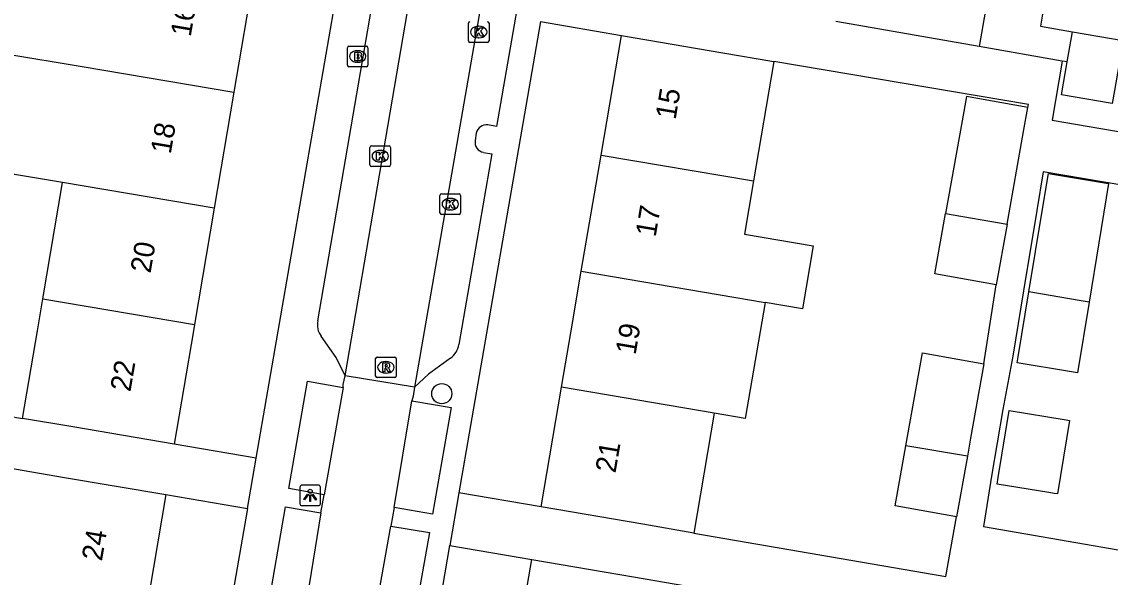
# Model space of a CAD drawing. Extents: x 159822 to 160765, y 380693 to 381634.
# Drawn here: x 160052.1 to 160104.9, y 380988 to 381015 of the extents above; entities that cross this region are included whole.
import ezdxf

# ---------------------------------------------------------------- set-up
doc = ezdxf.new("R2010")
doc.units = 0
for name, color, linetype in [('IMGEO_Boom', 7, 'Continuous'), ('IMGEO_Brandkraan', 7, 'Continuous'), ('IMGEO_Kolk', 7, 'Continuous'), ('IMGEO_Lichtpunt', 7, 'Continuous'), ('IMGEO_Pand', 7, 'Continuous'), ('IMGEO_Pand_nummerreeks', 7, 'Continuous'), ('IMGEO_Rijbaan_lokaal_open', 7, 'Continuous'), ('IMGEO_Rioolput', 7, 'Continuous'), ('IMGEO_Voetpad_open', 7, 'Continuous')]:
    doc.layers.add(name, color=color, linetype=linetype)

msp = doc.modelspace()

# ---------------------------------------------------------------- linework, layer by layer
at = {"layer": 'IMGEO_Boom'}
msp.add_circle((160072.461, 380996.955), 0.489, dxfattribs=at)
at = {"layer": 'IMGEO_Brandkraan'}
for p, q in [((160067.877, 381012.909), (160067.877, 381013.761)), ((160067.952, 381013.835), (160068.804, 381013.835)), ((160068.365, 381013.615), (160068.39, 381013.615)), ((160068.878, 381013.761), (160068.878, 381012.909)), ((160068.388, 381013.055), (160068.363, 381013.055)), ((160068.804, 381012.835), (160067.952, 381012.835))]:
    msp.add_line(p, q, dxfattribs=at)
for points in [[(160067.877, 381012.909), (160067.877, 381013.761)], [(160067.952, 381013.835), (160068.804, 381013.835)], [(160068.225, 381013.535), (160068.225, 381013.135), (160068.438, 381013.135)], [(160068.456, 381013.535), (160068.225, 381013.535)], [(160068.878, 381013.761), (160068.878, 381012.909)], [(160068.404, 381013.454), (160068.35, 381013.454), (160068.35, 381013.378)], [(160068.35, 381013.378), (160068.403, 381013.378)], [(160068.412, 381013.302), (160068.35, 381013.302), (160068.35, 381013.221)], [(160068.35, 381013.221), (160068.412, 381013.221)], [(160068.804, 381012.835), (160067.952, 381012.835)]]:
    msp.add_lwpolyline(points, dxfattribs=at)
for centre, radius, start, end in [((160067.954, 381013.759), 0.0765, 91.552, 178.448), ((160067.954, 381013.759), 0.0765, 91.552, 178.448), ((160068.46, 381013.39), 0.145, 59.4692, 91.5367), ((160068.485, 381013.437), 0.0922, 285.5137, 58.1501), ((160068.802, 381013.759), 0.0765, 1.552, 88.448), ((160068.802, 381013.759), 0.0765, 1.552, 88.448), ((160068.405, 381013.416), 0.0379, 267.8285, 90.9355), ((160068.413, 381013.261), 0.0404, 269.8759, 90.5077), ((160068.444, 381013.386), 0.251, 268.6676, 293.5347), ((160068.49, 381013.245), 0.105, 301.3115, 78.989), ((160067.954, 381012.911), 0.0765, 181.552, 268.448), ((160067.954, 381012.911), 0.0765, 181.552, 268.448), ((160068.802, 381012.911), 0.0765, 271.552, 358.448), ((160068.802, 381012.911), 0.0765, 271.552, 358.448)]:
    msp.add_arc(centre, radius, start, end, dxfattribs=at)
for centre, major_axis, ratio, start_param, end_param in [((160068.364, 381013.335), (-0.387, 0.002), 0.722429, 4.712389, 7.853982), ((160068.389, 381013.335), (-0.39, 0.002), 0.717154, 1.570796, 4.712389)]:
    msp.add_ellipse(centre, major_axis=major_axis, ratio=ratio, start_param=start_param, end_param=end_param, dxfattribs=at)
at = {"layer": 'IMGEO_Kolk'}
for p, q in [((160073.754, 381014.095), (160073.754, 381014.947)), ((160074.242, 381014.801), (160074.267, 381014.801)), ((160074.755, 381014.947), (160074.755, 381014.095)), ((160074.681, 381014.021), (160073.829, 381014.021)), ((160074.265, 381014.241), (160074.24, 381014.241)), ((160068.975, 381008.066), (160068.975, 381008.918)), ((160069.05, 381008.992), (160069.902, 381008.992)), ((160069.463, 381008.772), (160069.488, 381008.772)), ((160069.976, 381008.918), (160069.976, 381008.066)), ((160069.486, 381008.212), (160069.461, 381008.212)), ((160069.902, 381007.992), (160069.05, 381007.992)), ((160072.448, 381006.662), (160073.3, 381006.662)), ((160072.373, 381005.736), (160072.373, 381006.588)), ((160072.861, 381006.442), (160072.886, 381006.442)), ((160073.374, 381006.588), (160073.374, 381005.736)), ((160073.3, 381005.662), (160072.448, 381005.662)), ((160072.884, 381005.882), (160072.859, 381005.882))]:
    msp.add_line(p, q, dxfattribs=at)
for points in [[(160073.754, 381014.095), (160073.754, 381014.947)], [(160074.075, 381014.721), (160074.198, 381014.721), (160074.198, 381014.57), (160074.328, 381014.721), (160074.492, 381014.721), (160074.346, 381014.57), (160074.499, 381014.321), (160074.347, 381014.321), (160074.262, 381014.485), (160074.198, 381014.418), (160074.198, 381014.321), (160074.075, 381014.321), (160074.075, 381014.721)], [(160074.755, 381014.947), (160074.755, 381014.095)], [(160074.681, 381014.021), (160073.829, 381014.021)], [(160068.975, 381008.066), (160068.975, 381008.918)], [(160069.05, 381008.992), (160069.902, 381008.992)], [(160069.976, 381008.918), (160069.976, 381008.066)], [(160069.296, 381008.692), (160069.419, 381008.692), (160069.419, 381008.541), (160069.549, 381008.692), (160069.713, 381008.692), (160069.567, 381008.541), (160069.72, 381008.292), (160069.568, 381008.292), (160069.483, 381008.456), (160069.419, 381008.389), (160069.419, 381008.292), (160069.296, 381008.292), (160069.296, 381008.692)], [(160069.902, 381007.992), (160069.05, 381007.992)], [(160072.448, 381006.662), (160073.3, 381006.662)], [(160072.373, 381005.736), (160072.373, 381006.588)], [(160072.694, 381006.362), (160072.817, 381006.362), (160072.817, 381006.211), (160072.947, 381006.362), (160073.111, 381006.362), (160072.965, 381006.211), (160073.118, 381005.962), (160072.966, 381005.962), (160072.881, 381006.126), (160072.817, 381006.059), (160072.817, 381005.962), (160072.694, 381005.962), (160072.694, 381006.362)], [(160073.374, 381006.588), (160073.374, 381005.736)], [(160073.3, 381005.662), (160072.448, 381005.662)]]:
    msp.add_lwpolyline(points, dxfattribs=at)
for centre, start, end in [((160073.831, 381014.945), 91.552, 178.448), ((160073.831, 381014.945), 91.552, 178.448), ((160074.679, 381014.945), 1.552, 88.448), ((160074.679, 381014.945), 1.552, 88.448), ((160073.831, 381014.097), 181.552, 268.448), ((160073.831, 381014.097), 181.552, 268.448), ((160074.679, 381014.097), 271.552, 358.448), ((160074.679, 381014.097), 271.552, 358.448), ((160069.052, 381008.916), 91.552, 178.448), ((160069.052, 381008.916), 91.552, 178.448), ((160069.9, 381008.916), 1.552, 88.448), ((160069.9, 381008.916), 1.552, 88.448), ((160069.052, 381008.068), 181.552, 268.448), ((160069.052, 381008.068), 181.552, 268.448), ((160069.9, 381008.068), 271.552, 358.448), ((160069.9, 381008.068), 271.552, 358.448), ((160072.45, 381006.586), 91.552, 178.448), ((160072.45, 381006.586), 91.552, 178.448), ((160073.298, 381006.586), 1.552, 88.448), ((160073.298, 381006.586), 1.552, 88.448), ((160072.45, 381005.738), 181.552, 268.448), ((160072.45, 381005.738), 181.552, 268.448), ((160073.298, 381005.738), 271.552, 358.448), ((160073.298, 381005.738), 271.552, 358.448)]:
    msp.add_arc(centre, 0.0765, start, end, dxfattribs=at)
for centre, major_axis, ratio, start_param, end_param in [((160074.241, 381014.521), (-0.387, 0.002), 0.722429, 4.712389, 7.853982), ((160074.266, 381014.521), (-0.39, 0.002), 0.717154, 1.570796, 4.712389), ((160069.462, 381008.492), (-0.387, 0.002), 0.722429, 4.712389, 7.853982), ((160069.487, 381008.492), (-0.39, 0.002), 0.717154, 1.570796, 4.712389), ((160072.86, 381006.162), (-0.387, 0.002), 0.722429, 4.712389, 7.853982), ((160072.885, 381006.162), (-0.39, 0.002), 0.717154, 1.570796, 4.712389)]:
    msp.add_ellipse(centre, major_axis=major_axis, ratio=ratio, start_param=start_param, end_param=end_param, dxfattribs=at)
at = {"layer": 'IMGEO_Lichtpunt'}
for p, q in [((160065.573, 380992.416), (160065.573, 380991.609)), ((160065.573, 380992.416), (160065.573, 380991.609)), ((160066.475, 380992.511), (160065.667, 380992.511)), ((160066.475, 380992.511), (160065.667, 380992.511)), ((160066.569, 380991.609), (160066.569, 380992.416)), ((160066.569, 380991.609), (160066.569, 380992.416)), ((160065.667, 380991.515), (160066.475, 380991.515)), ((160065.667, 380991.515), (160066.475, 380991.515))]:
    msp.add_line(p, q, dxfattribs=at)
for points in [[(160065.947, 380992.08), (160065.986, 380992.052), (160065.798, 380991.79), (160065.76, 380991.817), (160065.947, 380992.08)], [(160066.049, 380992.032), (160066.096, 380992.032), (160066.096, 380991.71), (160066.049, 380991.71), (160066.049, 380992.032)], [(160066.159, 380992.052), (160066.197, 380992.079), (160066.384, 380991.817), (160066.345, 380991.789), (160066.159, 380992.052)]]:
    msp.add_lwpolyline(points, dxfattribs=at)
msp.add_circle((160066.072, 380992.214), 0.0994, dxfattribs=at)
for centre, start, end in [((160065.667, 380992.416), 90, 180), ((160065.667, 380992.416), 90, 180), ((160066.475, 380992.416), 0, 90), ((160066.475, 380992.416), 0, 90), ((160065.667, 380991.609), 180, 270), ((160065.667, 380991.609), 180, 270), ((160066.475, 380991.609), 270, 0), ((160066.475, 380991.609), 270, 360)]:
    msp.add_arc(centre, 0.0946, start, end, dxfattribs=at)
at = {"layer": 'IMGEO_Pand'}
for points in [[(160063.36, 381017.41), (160062.374, 381011.597)], [(160098.909, 381015.866), (160098.547, 381013.826)], [(160101.629, 381015.384), (160101.525, 381014.799), (160103.071, 381014.534)], [(160080.193, 381008.544), (160081.181, 381014.357)], [(160081.181, 381014.357), (160086.11, 381013.517), (160088.583, 381013.096)], [(160103.071, 381014.534), (160105.535, 381014.112), (160105.118, 381011.678), (160105.01, 381011.047), (160102.548, 381011.47), (160102.821, 381013.068)], [(160102.821, 381013.068), (160103.071, 381014.534)], [(160102.582, 381013.11), (160098.547, 381013.826)], [(160054.052, 381007.207), (160050.351, 381007.834), (160051.294, 381013.468)], [(160051.294, 381013.468), (160055.01, 381012.846), (160062.374, 381011.597)], [(160088.583, 381013.096), (160087.599, 381007.286)], [(160102.821, 381013.068), (160102.582, 381013.11)], [(160062.374, 381011.597), (160061.418, 381005.959)], [(160100.91, 381010.856), (160097.926, 381011.386), (160097.718, 381010.215), (160096.917, 381005.703)], [(160099.904, 381005.196), (160100.702, 381009.685), (160100.91, 381010.856)], [(160079.235, 381002.905), (160080.193, 381008.544)], [(160080.193, 381008.544), (160087.599, 381007.286)], [(160053.094, 381001.567), (160054.052, 381007.207)], [(160061.418, 381005.959), (160054.052, 381007.207)], [(160087.599, 381007.286), (160087.162, 381004.705), (160090.493, 381004.139), (160089.974, 381001.08), (160088.151, 381001.39)], [(160100.96, 381001.898), (160101.605, 381005.814), (160101.907, 381007.647), (160104.832, 381007.166), (160103.883, 381001.395)], [(160061.418, 381005.959), (160060.461, 381000.318)], [(160099.38, 381002.246), (160096.397, 381002.775), (160096.917, 381005.703)], [(160096.917, 381005.703), (160099.904, 381005.196)], [(160099.904, 381005.196), (160099.38, 381002.246)], [(160078.277, 380997.265), (160078.742, 381000), (160079.235, 381002.905)], [(160079.235, 381002.905), (160086.644, 381001.646), (160088.151, 381001.39)], [(160103.883, 381001.395), (160103.318, 380997.966), (160102.933, 380998.03), (160100.392, 380998.448), (160100.439, 380998.736), (160100.96, 381001.898)], [(160103.883, 381001.395), (160103.498, 381001.461), (160100.96, 381001.898)], [(160052.107, 380995.755), (160052.828, 381000), (160053.094, 381001.567)], [(160053.094, 381001.567), (160060.461, 381000.318)], [(160088.151, 381001.39), (160087.193, 380995.75), (160085.688, 380996.006)], [(160060.461, 381000.318), (160060.407, 381000), (160059.475, 380994.503)], [(160094.988, 380994.427), (160095.789, 380998.938), (160098.773, 380998.408)], [(160098.773, 380998.408), (160098.13, 380994.792), (160097.975, 380993.919)], [(160077.291, 380991.457), (160078.277, 380997.265)], [(160085.688, 380996.006), (160078.277, 380997.265)], [(160102.184, 380992.111), (160101.931, 380992.153), (160099.423, 380992.565), (160099.476, 380992.886), (160100.011, 380996.134), (160102.771, 380995.68), (160102.937, 380995.653), (160102.348, 380992.084), (160102.184, 380992.111)], [(160059.475, 380994.503), (160054.546, 380995.341), (160052.107, 380995.755)], [(160085.688, 380996.006), (160084.701, 380990.18)], [(160097.451, 380990.969), (160094.468, 380991.498), (160094.988, 380994.427)], [(160097.975, 380993.919), (160094.988, 380994.427)], [(160048.147, 380993.91), (160051.724, 380993.301), (160054.142, 380992.89), (160059.071, 380992.052)], [(160097.975, 380993.919), (160097.451, 380990.969)], [(160059.071, 380992.052), (160058.079, 380986.218)], [(160084.701, 380990.18), (160082.219, 380990.608), (160077.291, 380991.457)], [(160075.833, 380983.104), (160076.832, 380988.901)], [(160076.832, 380988.901), (160081.76, 380988.051), (160084.308, 380987.612)]]:
    msp.add_lwpolyline(points, dxfattribs=at)
at = {"layer": 'IMGEO_Rijbaan_lokaal_open'}
for points in [[(160077.196, 381032.149), (160071.144, 380997.268)], [(160067.764, 380997.82), (160071.1, 381017.328)], [(160067.669, 380997.255), (160067.68, 380997.394), (160067.764, 380997.82)], [(160071.144, 380997.268), (160067.764, 380997.82)], [(160067.669, 380997.255), (160066.749, 380992.044)], [(160071.144, 380997.268), (160071.068, 380996.826), (160071.015, 380996.613)], [(160070.143, 380991.418), (160071.015, 380996.613)], [(160066.593, 380991.159), (160066.749, 380992.044)], [(160070.143, 380991.418), (160069.986, 380990.517)], [(160066.593, 380991.159), (160065.745, 380985.967)], [(160069.072, 380985.355), (160069.986, 380990.517)]]:
    msp.add_lwpolyline(points, dxfattribs=at)
at = {"layer": 'IMGEO_Rioolput'}
for p, q in [((160069.323, 380998.734), (160070.175, 380998.734)), ((160069.248, 380997.808), (160069.248, 380998.66)), ((160069.736, 380998.514), (160069.761, 380998.514)), ((160070.249, 380998.66), (160070.249, 380997.808)), ((160070.175, 380997.734), (160069.323, 380997.734)), ((160069.759, 380997.954), (160069.734, 380997.954))]:
    msp.add_line(p, q, dxfattribs=at)
for points in [[(160069.323, 380998.734), (160070.175, 380998.734)], [(160069.248, 380997.808), (160069.248, 380998.66)], [(160069.837, 380998.432), (160069.585, 380998.434), (160069.585, 380998.034)], [(160069.585, 380998.034), (160069.709, 380998.034), (160069.709, 380998.196), (160069.72, 380998.196)], [(160069.763, 380998.353), (160069.709, 380998.353), (160069.709, 380998.272)], [(160069.709, 380998.272), (160069.761, 380998.272)], [(160069.767, 380998.167), (160069.838, 380998.034), (160069.978, 380998.034), (160069.913, 380998.16)], [(160070.249, 380998.66), (160070.249, 380997.808)], [(160070.175, 380997.734), (160069.323, 380997.734)]]:
    msp.add_lwpolyline(points, dxfattribs=at)
for centre, radius, start, end in [((160069.325, 380998.658), 0.0765, 91.552, 178.448), ((160069.325, 380998.658), 0.0765, 91.552, 178.448), ((160070.173, 380998.658), 0.0765, 1.552, 88.448), ((160070.173, 380998.658), 0.0765, 1.552, 88.448), ((160069.719, 380998.143), 0.0533, 26.0293, 88.6989), ((160069.745, 380998.461), 0.19, 274.7715, 282.9687), ((160069.769, 380998.257), 0.0964, 77.0061, 93.1865), ((160069.783, 380998.314), 0.0378, 276.6634, 79.6772), ((160069.836, 380998.322), 0.109, 350.3612, 89.416), ((160069.834, 380998.322), 0.112, 277.5842, 350.9817), ((160069.818, 380998.107), 0.108, 29.5134, 73.7905), ((160069.325, 380997.81), 0.0765, 181.552, 268.448), ((160069.325, 380997.81), 0.0765, 181.552, 268.448), ((160070.173, 380997.81), 0.0765, 271.552, 358.448), ((160070.173, 380997.81), 0.0765, 271.552, 358.448)]:
    msp.add_arc(centre, radius, start, end, dxfattribs=at)
for centre, major_axis, ratio, start_param, end_param in [((160069.735, 380998.234), (-0.387, 0.002), 0.722429, 4.712389, 7.853982), ((160069.76, 380998.234), (-0.39, 0.002), 0.717154, 1.570796, 4.712389)]:
    msp.add_ellipse(centre, major_axis=major_axis, ratio=ratio, start_param=start_param, end_param=end_param, dxfattribs=at)
at = {"layer": 'IMGEO_Voetpad_open'}
for points in [[(160077.614, 381031.614), (160078.839, 381031.395), (160075.119, 381009.935), (160074.7, 381010.007)], [(160066.442, 381000.494), (160069.318, 381017.277), (160070.612, 381017.05)], [(160063.446, 380993.816), (160063.448, 380993.829), (160067.41, 381016.732)], [(160077.254, 381015.036), (160073.295, 380992.135)], [(160077.254, 381015.036), (160081.181, 381014.357)], [(160098.547, 381013.826), (160091.584, 381015.034)], [(160100.91, 381010.856), (160100.936, 381011.004), (160088.583, 381013.096)], [(160102.582, 381013.11), (160102.088, 381010.233), (160116.737, 381007.729)], [(160074.135, 381009.615), (160074.082, 381009.249)], [(160074.483, 381008.678), (160074.884, 381008.609), (160073.286, 380999.34)], [(160111.498, 381006.056), (160101.651, 381007.738), (160101.342, 381005.857), (160100.698, 381001.943), (160100.177, 380998.779), (160099.688, 380996.187), (160099.421, 380994.563), (160099.153, 380992.939), (160098.75, 380990.5), (160108.566, 380988.808)], [(160098.773, 380998.408), (160099.38, 381002.246)], [(160067.764, 380997.82), (160067.332, 380998.713), (160066.605, 380999.748)], [(160072.883, 380998.683), (160071.821, 380997.907), (160071.144, 380997.268)], [(160042.878, 380997.322), (160052.107, 380995.755)], [(160066.749, 380992.044), (160065.042, 380992.35), (160065.946, 380997.56), (160067.669, 380997.255)], [(160071.015, 380996.613), (160072.911, 380996.288), (160072.017, 380991.104), (160070.143, 380991.418)], [(160063.446, 380993.816), (160059.475, 380994.503)], [(160063.025, 380991.38), (160063.446, 380993.816)], [(160059.071, 380992.052), (160063.025, 380991.38)], [(160073.295, 380992.135), (160072.855, 380989.586)], [(160077.291, 380991.457), (160073.295, 380992.135)], [(160063.025, 380991.38), (160062.205, 380986.636)], [(160063.991, 380986.313), (160064.876, 380991.461), (160066.593, 380991.159)], [(160084.701, 380990.18), (160096.936, 380988.07), (160097.451, 380990.969)], [(160069.986, 380990.517), (160071.858, 380990.211), (160070.944, 380985.03)], [(160072.035, 380984.841), (160072.855, 380989.586)], [(160072.855, 380989.586), (160076.832, 380988.901)]]:
    msp.add_lwpolyline(points, dxfattribs=at)
for centre, radius, start, end in [((160074.628, 381009.508), 0.504, 81.7711, 167.7351), ((160074.561, 381009.159), 0.487, 169.3334, 260.8255), ((160067.326, 381000.296), 0.905, 167.3832, 217.2675), ((160072.305, 380999.49), 0.993, 305.6306, 351.3199)]:
    msp.add_arc(centre, radius, start, end, dxfattribs=at)

# ---------------------------------------------------------------- texts
at = {"layer": 'IMGEO_Pand_nummerreeks'}
for s, rotation, p in [('16', 80.3745, (160060.27, 381014.258)), ('15', 80.3593, (160083.808, 381010.234)), ('18', 80.3745, (160059.303, 381008.564)), ('17', 80.3593, (160082.84, 381004.536)), ('20', 80.3734, (160058.322, 381002.776)), ('19', 80.3599, (160081.867, 380998.811)), ('22', 80.377, (160057.345, 380997.013)), ('21', 80.36, (160080.891, 380993.066)), ('24', 80.3508, (160055.96, 380988.789))]:
    msp.add_text(s, height=1, rotation=rotation, dxfattribs=at).set_placement(p)

doc.saveas('drawing.dxf')
